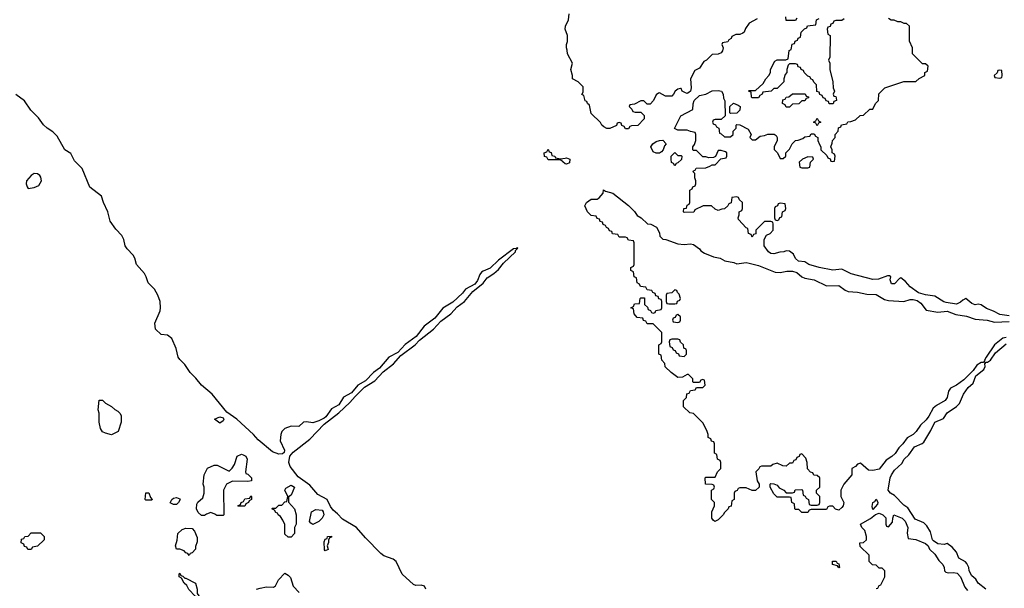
# Model space of a CAD drawing. Header units: inches. Extents: x 2380053 to 2584298, y 380219 to 546618.
# Tile 463 of 656: x 2476476 to 2482839, y 455096 to 458771. Entities that reach past the tile are written whole.
import ezdxf

# ---------------------------------------------------------------- set-up
doc = ezdxf.new("R2010")
doc.units = ezdxf.units.IN
doc.header["$MEASUREMENT"] = 0
doc.layers.add('C4475', color=7, linetype='Continuous')
doc.layers.add('C4485', color=7, linetype='Continuous')

msp = doc.modelspace()

# ---------------------------------------------------------------- linework, layer by layer
at = {"layer": 'C4475', "color": 2}
for points, elevation in [([(2479099.5, 455090), (2479092.7, 455110), (2479070, 455115.6), (2479035.3, 455115.3), (2479020.8, 455120.8), (2478946.6, 455186.6), (2478909.4, 455269.4), (2478890, 455284), (2478830, 455306.6), (2478810, 455322), (2478710, 455422.7), (2478653.2, 455490), (2478562, 455542), (2478530, 455578), (2478501.3, 455601.3), (2478484.1, 455624.1), (2478462, 455670), (2478403, 455703), (2478350, 455762.7), (2478275.9, 455815.9), (2478223.3, 455883.3), (2478215.1, 455910), (2478221.2, 455950), (2478243.6, 455976.4), (2478350, 456059.1), (2478442.4, 456157.6), (2478538, 456230), (2478610, 456296.3), (2478643.9, 456336.1), (2478704.8, 456395.2), (2478770, 456437.1), (2478824.2, 456495.8), (2478892.1, 456547.9), (2478938.4, 456601.6), (2479031.1, 456668.9), (2479060.5, 456699.5), (2479150, 456770.6), (2479196.9, 456823.1), (2479262, 456870), (2479303.8, 456916.2), (2479349.3, 456950), (2479404.7, 457015.3), (2479470, 457068.2), (2479497.2, 457102.8), (2479539.3, 457130), (2479570, 457156.3), (2479602.3, 457197.7), (2479679.3, 457270), (2479680.9, 457279.1), (2479695.3, 457295.3), (2479690, 457298), (2479686.8, 457293.2), (2479666.8, 457290), (2479570, 457217), (2479515.3, 457164.7), (2479470, 457146.6), (2479461.1, 457138.9), (2479450, 457124), (2479434.2, 457085.8), (2479417, 457063), (2479357.3, 457030), (2479336.5, 457003.5), (2479275.1, 456944.9), (2479210, 456907), (2479157.7, 456842.3), (2479090, 456789.4), (2479037.3, 456722.7), (2478967.5, 456672.5), (2478919.5, 456620.5), (2478862, 456590), (2478801.7, 456518.3), (2478762, 456490), (2478710, 456438), (2478661, 456410), (2478619.9, 456360.1), (2478568.6, 456331.4), (2478538, 456282), (2478490, 456256), (2478455.2, 456204.8), (2478444.4, 456195.6), (2478410, 456178), (2478370, 456166), (2478330, 456172.3), (2478310, 456169.2), (2478278.8, 456141.2), (2478230, 456144.5), (2478190, 456129.3), (2478170, 456108.7), (2478163, 456090), (2478158, 456050), (2478186.8, 455990), (2478185.4, 455974.6), (2478174, 455966), (2478150, 455962.7), (2478110, 455979), (2478016.3, 456056.3), (2477986.6, 456090), (2477878.4, 456190), (2477815.1, 456235.1), (2477719.5, 456350), (2477649.7, 456409.7), (2477614.1, 456454.1), (2477577.6, 456490), (2477542.7, 456542.7), (2477510, 456574), (2477500.9, 456590), (2477486.8, 456646.8), (2477459, 456710), (2477431.7, 456731.7), (2477390, 456737.2), (2477354, 456770), (2477349, 456810), (2477382.7, 456890), (2477386.6, 456910), (2477383.7, 456950), (2477369.4, 456990), (2477346.6, 457030), (2477306.6, 457070), (2477293.2, 457110), (2477281.2, 457130), (2477230, 457188.7), (2477219.3, 457230), (2477209.6, 457249.6), (2477169.4, 457290), (2477158, 457310), (2477149.3, 457350), (2477135.9, 457375.9), (2477098, 457418), (2477060.9, 457470), (2477044.7, 457530), (2477017.6, 457590), (2477005.1, 457630), (2476929.7, 457689.7), (2476879.5, 457810), (2476830, 457859.3), (2476806.2, 457906.2), (2476767.6, 457930), (2476718.9, 458018.9), (2476690, 458047.6), (2476652.7, 458070), (2476630, 458092.3), (2476596.5, 458136.5), (2476546.8, 458186.8), (2476507, 458247), (2476450, 458287)], 54), ([(2480000, 457840.7), (2479970, 457866), (2479890, 457866), (2479882, 457882), (2479867.3, 457887.3), (2479866, 457910), (2479882, 457918), (2479890, 457934), (2479898, 457918), (2479910, 457914), (2479914, 457894), (2479934, 457890), (2479938, 457878), (2479970, 457872), (2480000, 457877.1)], 50), ([(2478006, 455090), (2478030, 455098), (2478070, 455104.7), (2478116.4, 455103.6), (2478128.4, 455111.6), (2478148, 455150), (2478190, 455194), (2478210, 455182), (2478225.4, 455165.4), (2478242, 455110), (2478282, 455070)], 54)]:
    msp.add_lwpolyline(points, dxfattribs=dict(at, elevation=elevation))
for points, elevation in [([(2476570, 457776.2), (2476550, 457763.6), (2476520.4, 457730), (2476518.4, 457710), (2476523, 457690), (2476530, 457680.7), (2476570, 457686), (2476599.8, 457700.2), (2476615.6, 457730), (2476613, 457753), (2476605.1, 457765.1), (2476590, 457775.6)], 58), ([(2477070, 456088.7), (2477030, 456098), (2477010, 456108), (2476998, 456130), (2476988.7, 456170), (2476988.4, 456228.4), (2476982, 456250), (2476988.4, 456311.6), (2477010, 456312), (2477030, 456292), (2477070, 456272), (2477090, 456252), (2477110, 456242), (2477125.4, 456225.4), (2477131.1, 456211.1), (2477130.9, 456169.1), (2477111.3, 456110)], 54), ([(2477770, 456164), (2477735.3, 456190), (2477770, 456204.7), (2477790, 456198), (2477794.8, 456190), (2477790, 456178)], 54), ([(2477950, 455786), (2477850, 455788.7), (2477811.6, 455768.4), (2477792, 455730), (2477794, 455570), (2477790, 455566), (2477750, 455566), (2477736.4, 455576.4), (2477710, 455586), (2477683.6, 455576.4), (2477670, 455566), (2477650, 455566), (2477630, 455586), (2477618, 455610), (2477620.4, 455639.6), (2477627.3, 455652.7), (2477659, 455681), (2477668.7, 455710), (2477668.7, 455750), (2477662, 455770), (2477668, 455830), (2477690, 455872), (2477731.6, 455891.6), (2477751.6, 455891.6), (2477830, 455854), (2477848.4, 455871.6), (2477863.1, 455896.9), (2477882, 455950), (2477910, 455962.8), (2477919.8, 455959.8), (2477938, 455950), (2477946, 455930), (2477934, 455850), (2477938, 455838), (2477950, 455834), (2477974, 455810), (2477974, 455790)], 54), ([(2478210, 455426), (2478190, 455446), (2478188.4, 455508.4), (2478176.4, 455536.4), (2478160.4, 455560.4), (2478146, 455570), (2478142, 455582), (2478130, 455586), (2478122, 455602), (2478106, 455610), (2478110, 455614), (2478130, 455614), (2478150, 455634), (2478170, 455634), (2478190, 455654), (2478202, 455658), (2478208, 455690), (2478188.7, 455731.3), (2478196.4, 455743.6), (2478230, 455762), (2478251.3, 455750), (2478230, 455698), (2478212.7, 455687.3), (2478212.7, 455652.7), (2478251.3, 455610), (2478262, 455570), (2478262, 455510), (2478252, 455490), (2478252, 455450), (2478230, 455426)], 54), ([(2477290, 455666), (2477286, 455670), (2477290, 455714), (2477310, 455714), (2477322, 455682), (2477332, 455670), (2477330, 455666)], 54), ([(2477470, 455638), (2477448.9, 455648.9), (2477458, 455670), (2477470, 455678), (2477490, 455682), (2477510, 455674), (2477512, 455670), (2477502, 455650), (2477490, 455638)], 54), ([(2477890, 455626), (2477886, 455630), (2477902, 455638), (2477906, 455650), (2477922, 455658), (2477930, 455674), (2477962, 455678), (2477970, 455694), (2477974, 455690), (2477974, 455670), (2477958, 455662), (2477954, 455650), (2477938, 455642), (2477930, 455628)], 54), ([(2478370, 455508), (2478356.4, 455516.4), (2478348.7, 455528.7), (2478362, 455590), (2478390, 455604.7), (2478430, 455602), (2478438, 455590), (2478441, 455570), (2478431.3, 455550), (2478410, 455528.7)], 54), ([(2476550, 455346), (2476527.3, 455347.3), (2476522, 455362), (2476507.3, 455367.3), (2476502, 455382), (2476486, 455390), (2476487.3, 455412.7), (2476502, 455418), (2476508.4, 455431.6), (2476530, 455434), (2476550, 455454), (2476610, 455454), (2476634, 455430), (2476634, 455410), (2476591.6, 455368.4), (2476558, 455362)], 54), ([(2477570, 455308), (2477562, 455322), (2477550, 455326), (2477539, 455339), (2477510, 455348.7), (2477489, 455349), (2477482, 455370), (2477493.6, 455406.4), (2477498, 455450), (2477524.7, 455475.3), (2477550, 455484.7), (2477590, 455482), (2477605.4, 455465.4), (2477623.6, 455423.6), (2477623.6, 455396.4), (2477612.7, 455367.3), (2477612, 455350), (2477590, 455326), (2477578, 455322)], 54), ([(2478450, 455338), (2478444.7, 455344.7), (2478443.1, 455396.9), (2478450, 455414), (2478462, 455418), (2478466, 455430), (2478490, 455434), (2478490, 455426), (2478478, 455422), (2478472, 455408), (2478472, 455392), (2478462, 455370), (2478470, 455346)], 54), ([(2477542, 455162), (2477550, 455162), (2477612, 455130), (2477622, 455090), (2477622, 455062), (2477632.7, 455047.3), (2477634, 455026), (2477630, 455026), (2477622, 455042), (2477610, 455046), (2477569.1, 455089.1), (2477555.3, 455115.3), (2477538, 455130), (2477522, 455162), (2477506, 455170), (2477506, 455190), (2477510, 455194), (2477518, 455178), (2477530, 455174)], 54)]:
    msp.add_lwpolyline(points, close=True, dxfattribs=dict(at, elevation=elevation))
at = {"layer": 'C4485', "color": 2, "elevation": 50}
for points in [[(2481242.8, 458777.2), (2481190.8, 458749.2), (2481166.4, 458713.6), (2481158, 458690), (2481150, 458684), (2481130, 458675.3), (2481104.7, 458675.3), (2481078, 458662), (2481074, 458650), (2481058, 458642), (2481052.7, 458627.3), (2481018, 458622), (2481014, 458610), (2481022, 458590), (2481018, 458570), (2481010, 458558), (2480990, 458548.7), (2480950, 458546), (2480914, 458510), (2480898, 458502), (2480870, 458458), (2480838, 458442), (2480812, 458390), (2480814.8, 458330), (2480810.6, 458309.4), (2480799.8, 458300.2), (2480790, 458294), (2480778, 458298), (2480758, 458310), (2480750, 458326), (2480746, 458326), (2480730, 458322), (2480712, 458310), (2480702, 458290), (2480690, 458278), (2480650, 458278), (2480610, 458298), (2480603.6, 458296.4), (2480590, 458286), (2480571.6, 458248.4), (2480550, 458226), (2480530, 458226), (2480510, 458246), (2480490, 458246), (2480450, 458226), (2480418, 458222), (2480414, 458210), (2480432.7, 458192.7), (2480438, 458178), (2480452.7, 458172.7), (2480490, 458174), (2480512, 458152), (2480511.3, 458130), (2480470, 458088), (2480430, 458086), (2480418, 458082), (2480410, 458066), (2480390, 458066), (2480382, 458082), (2480367.3, 458087.3), (2480362, 458102), (2480350, 458106), (2480338, 458102), (2480332.7, 458087.3), (2480290, 458068), (2480270, 458068), (2480250, 458078), (2480238, 458090), (2480230, 458106), (2480170, 458166), (2480158, 458218), (2480146, 458230), (2480142, 458242), (2480130, 458246), (2480122, 458282), (2480108.4, 458288.4), (2480118, 458302), (2480116.4, 458336.4), (2480086, 458370), (2480048.4, 458388.4), (2480048, 458410), (2480038, 458450), (2480048, 458490), (2480015.3, 458550), (2480014.6, 458574.6), (2480008.7, 458590), (2480008.7, 458610), (2480015.3, 458630), (2480015.3, 458670), (2480002, 458710), (2480004, 458730), (2480022, 458770), (2480026, 458810)], [(2482870, 456858), (2482810, 456866.3), (2482770, 456887.6), (2482723.9, 456903.9), (2482690, 456929.2), (2482670, 456933.2), (2482650, 456929.4), (2482630, 456937.2), (2482590, 456968.7), (2482570, 456959), (2482555.3, 456944.7), (2482530, 456933.3), (2482462.5, 456942.5), (2482447.4, 456947.4), (2482390, 456984.5), (2482330, 456992.8), (2482285.4, 457005.4), (2482230, 457045.2), (2482200.2, 457080.2), (2482170, 457102), (2482161, 457099), (2482130, 457064), (2482110, 457064), (2482102, 457090), (2482106, 457110), (2482096.4, 457116.4), (2482083.6, 457116.4), (2482026.4, 457093.6), (2481990, 457092.3), (2481850, 457129.5), (2481790, 457159), (2481730, 457152.7), (2481642, 457170), (2481575.3, 457190), (2481550, 457206), (2481509.6, 457209.6), (2481490, 457228.7), (2481476, 457256), (2481450, 457275.3), (2481430, 457278), (2481414, 457270), (2481389, 457269), (2481350, 457257.2), (2481330, 457261.2), (2481315.3, 457270), (2481288, 457310), (2481286, 457350), (2481302, 457378), (2481326, 457390), (2481346, 457410), (2481346, 457450), (2481342, 457462), (2481330, 457466), (2481290, 457466), (2481234, 457410), (2481232.7, 457387.3), (2481218, 457382), (2481210, 457366), (2481202, 457382), (2481186, 457390), (2481182, 457422), (2481170, 457426), (2481120.4, 457480.4), (2481118, 457490), (2481126, 457510), (2481126, 457530), (2481142, 457538), (2481146, 457550), (2481146, 457590), (2481127.3, 457607.3), (2481122, 457622), (2481110, 457626), (2481078, 457622), (2481072.7, 457587.3), (2481058, 457582), (2481052.7, 457567.3), (2481031.6, 457548.4), (2481012.7, 457547.3), (2480990, 457538), (2480970, 457546), (2480947.3, 457567.3), (2480892.7, 457567.3), (2480838, 457542), (2480832, 457528), (2480770, 457526), (2480766, 457530), (2480768, 457550), (2480786, 457554), (2480788.4, 457571.6), (2480802, 457578), (2480806, 457590), (2480806, 457670), (2480822, 457678), (2480826, 457690), (2480842, 457698), (2480846, 457710), (2480846, 457730), (2480838, 457750), (2480838, 457778), (2480828.4, 457788.4), (2480830, 457794), (2480842, 457798), (2480848, 457812), (2480910, 457814), (2480936.4, 457823.6), (2480950, 457834), (2480970, 457834), (2481007.3, 457872.7), (2481042, 457878), (2481046, 457890), (2481046, 457910), (2481036.4, 457916.4), (2481010, 457926), (2480990, 457926), (2480972.7, 457887.3), (2480959.6, 457880.4), (2480930, 457878), (2480910, 457886), (2480890, 457886), (2480850, 457926), (2480830, 457926), (2480826, 457930), (2480826, 457950), (2480836.4, 457963.6), (2480846, 457990), (2480846, 458030), (2480842, 458042), (2480810, 458048), (2480790, 458058), (2480730, 458058), (2480708, 458068), (2480748.7, 458150), (2480826, 458190), (2480828, 458228), (2480835.3, 458250), (2480870, 458281), (2480909.1, 458290.9), (2480950, 458311.3), (2480990, 458314), (2481012, 458310), (2481022, 458290), (2481023.6, 458263.6), (2481032.7, 458247.3), (2481034, 458150), (2481010, 458126), (2480970, 458126), (2480958, 458122), (2480954, 458110), (2480958, 458098), (2480972.7, 458092.7), (2480978, 458078), (2480994, 458070), (2480998, 458038), (2481010, 458034), (2481030, 458014), (2481070, 458014), (2481086, 458030), (2481086, 458050), (2481106, 458070), (2481106, 458090), (2481110, 458094), (2481130, 458092), (2481183.6, 458063.6), (2481202, 458030), (2481194, 458010), (2481210, 457994), (2481230, 457994), (2481260.4, 458019.6), (2481290, 458022), (2481310, 458031.3), (2481351.1, 458031.1), (2481363.6, 458023.6), (2481372, 458010), (2481372, 457990), (2481352, 457950), (2481352.7, 457932.7), (2481374, 457910), (2481390, 457874), (2481410, 457874), (2481426, 457890), (2481426, 457910), (2481450, 457934), (2481468, 457970), (2481488.7, 457991.3), (2481507.3, 457992.7), (2481536.4, 458003.6), (2481550, 458014), (2481582, 458018), (2481590, 458034), (2481610, 458034), (2481618, 458018), (2481634, 458010), (2481634, 457990), (2481643.6, 457963.6), (2481654, 457950), (2481654, 457930), (2481692.7, 457892.7), (2481698, 457878), (2481712.7, 457872.7), (2481718, 457858), (2481730, 457854), (2481742, 457858), (2481746, 457890), (2481742, 457902), (2481726, 457910), (2481726, 457930), (2481718, 457950), (2481727.3, 457972.7), (2481728.4, 457991.6), (2481746, 458010), (2481746, 458030), (2481766, 458050), (2481767.3, 458072.7), (2481782, 458078), (2481787.3, 458092.7), (2481822, 458098), (2481828.4, 458111.6), (2481847.3, 458112.7), (2481876.4, 458123.6), (2481908.4, 458151.6), (2481930, 458154), (2481970, 458194), (2481990, 458194), (2482006, 458230), (2482026, 458250), (2482028.4, 458291.6), (2482066, 458330), (2482190, 458371.3), (2482267.3, 458372.7), (2482288.4, 458391.6), (2482326, 458410), (2482326, 458430), (2482342, 458438), (2482346, 458470), (2482330, 458486), (2482310, 458486), (2482246, 458550), (2482246, 458590), (2482227.3, 458632.7), (2482226, 458730), (2482207.3, 458747.3), (2482192.7, 458747.3), (2482170, 458758), (2482150, 458758), (2482127.3, 458767.3), (2482108.4, 458768.4), (2482090, 458778)], [(2481803.6, 458776.4), (2481790, 458766), (2481750, 458766), (2481738, 458762), (2481730, 458746), (2481718, 458742), (2481712.7, 458727.3), (2481698, 458722), (2481694, 458710), (2481698, 458678), (2481714, 458670), (2481712, 458530), (2481702, 458510), (2481711.3, 458491.3), (2481712, 458450), (2481731.3, 458370), (2481732, 458330), (2481742, 458310), (2481734, 458290), (2481738, 458278), (2481750, 458274), (2481752.7, 458267.3), (2481754, 458250), (2481738, 458242), (2481732.7, 458227.3), (2481707.3, 458227.3), (2481702, 458242), (2481687.3, 458247.3), (2481682, 458262), (2481667.3, 458267.3), (2481662, 458282), (2481647.3, 458287.3), (2481642, 458302), (2481627.3, 458307.3), (2481626, 458350), (2481607.3, 458367.3), (2481602, 458382), (2481590, 458386), (2481582, 458402), (2481570, 458406), (2481546, 458430), (2481542, 458442), (2481526, 458450), (2481522, 458462), (2481507.3, 458467.3), (2481502, 458482), (2481490, 458486), (2481450, 458486), (2481442, 458478), (2481434, 458450), (2481434, 458430), (2481423.6, 458416.4), (2481414, 458390), (2481414, 458370), (2481370, 458326), (2481350, 458326), (2481331.6, 458308.4), (2481278, 458302), (2481274, 458290), (2481258, 458282), (2481250, 458266), (2481210, 458266), (2481206, 458270), (2481202, 458302), (2481186, 458310), (2481190, 458314), (2481230, 458314), (2481280.4, 458359.6), (2481298, 458390), (2481318, 458410), (2481328, 458430), (2481328, 458450), (2481356.4, 458503.6), (2481370, 458511.3), (2481427.3, 458512.7), (2481442, 458518), (2481448.4, 458571.6), (2481462, 458578), (2481467.3, 458612.7), (2481482, 458618), (2481487.3, 458632.7), (2481502, 458638), (2481507.3, 458652.7), (2481522, 458658), (2481526, 458690), (2481547.3, 458712.7), (2481562, 458718), (2481567.3, 458732.7), (2481622, 458738), (2481626, 458770), (2481642, 458778)], [(2481498, 458782), (2481490, 458766), (2481430, 458766), (2481428, 458790)], [(2480000, 457877.1), (2480010, 457878.8), (2480030.7, 457870), (2480030, 457846), (2480010, 457838), (2480000.4, 457840.4), (2480000, 457840.7)], [(2482850, 456717), (2482830, 456712), (2482776, 456670), (2482722, 456590), (2482711.3, 456570), (2482714, 456566), (2482710, 456566), (2482704.7, 456555.3), (2482690, 456555.1), (2482662, 456538), (2482636.7, 456503.3), (2482576.5, 456443.5), (2482530.3, 456409.7), (2482490.4, 456389.6), (2482479.3, 456370), (2482470.4, 456329.6), (2482457.3, 456310), (2482401.3, 456278.7), (2482379.9, 456260.1), (2482351.9, 456208.1), (2482334.7, 456185.3), (2482296.3, 456150), (2482270.3, 456109.7), (2482250, 456089.5), (2482210.5, 456069.5), (2482184, 456030), (2482156.4, 456003.6), (2482133.1, 455966.9), (2482112.9, 455947.1), (2482075.6, 455924.4), (2482030, 455866.6), (2481990, 455857.2), (2481960.4, 455860.4), (2481910, 455906), (2481890, 455898), (2481876.9, 455883.1), (2481854, 455870), (2481854, 455830), (2481802, 455770), (2481782, 455730), (2481782, 455690), (2481802, 455650), (2481798, 455630), (2481790, 455618), (2481770, 455602), (2481748.4, 455608.4), (2481730, 455626), (2481710, 455626), (2481698, 455622), (2481690, 455606), (2481590, 455606), (2481578, 455602), (2481570, 455586), (2481530, 455586), (2481510, 455606), (2481490, 455606), (2481486, 455610), (2481482, 455642), (2481466, 455650), (2481462, 455682), (2481450, 455686), (2481370, 455686), (2481350, 455706), (2481326, 455750), (2481326, 455770), (2481330, 455774), (2481350, 455772), (2481370, 455762), (2481384.7, 455744.7), (2481414, 455730), (2481430, 455714), (2481470, 455714), (2481482, 455718), (2481488.4, 455731.6), (2481530, 455734), (2481534, 455730), (2481538, 455698), (2481552.7, 455692.7), (2481558, 455678), (2481574, 455670), (2481578, 455638), (2481590, 455634), (2481630, 455634), (2481642, 455638), (2481646, 455650), (2481646, 455690), (2481626, 455710), (2481626, 455730), (2481646, 455750), (2481646, 455810), (2481630, 455826), (2481607.3, 455827.3), (2481602, 455842), (2481587.3, 455847.3), (2481567.3, 455867.3), (2481566, 455910), (2481556.4, 455936.4), (2481530, 455966), (2481518, 455962), (2481512.7, 455947.3), (2481498, 455942), (2481492.7, 455927.3), (2481478, 455922), (2481470, 455906), (2481450, 455906), (2481430, 455886), (2481408.4, 455888.4), (2481370, 455906), (2481343.6, 455896.4), (2481330, 455886), (2481270, 455886), (2481258, 455882), (2481252.7, 455867.3), (2481234, 455850), (2481242, 455790), (2481254, 455770), (2481254, 455750), (2481230, 455728), (2481210, 455728), (2481170, 455746), (2481130, 455746), (2481118, 455742), (2481112.7, 455727.3), (2481098, 455722), (2481094, 455710), (2481094, 455670), (2481078, 455662), (2481072.7, 455627.3), (2481058, 455622), (2481054, 455610), (2481030, 455586), (2481022, 455570), (2480990, 455538), (2480968.4, 455528.4), (2480956.4, 455536.4), (2480948, 455550), (2480948, 455590), (2480966, 455630), (2480966, 455650), (2480946, 455670), (2480946, 455730), (2480962, 455738), (2480966, 455750), (2480962, 455762), (2480950, 455766), (2480908.9, 455768.9), (2480906, 455810), (2480910, 455814), (2480970, 455814), (2480986, 455850), (2481006, 455870), (2481006, 455910), (2481002, 455922), (2480986, 455930), (2480982, 455962), (2480966, 455970), (2480966, 456030), (2480962, 456042), (2480947.3, 456047.3), (2480942, 456062), (2480926, 456070), (2480926, 456090), (2480916.4, 456116.4), (2480890, 456166), (2480830, 456226), (2480806, 456230), (2480766, 456270), (2480766, 456310), (2480786, 456330), (2480787.3, 456352.7), (2480802, 456358), (2480810, 456374), (2480842, 456378), (2480850, 456394), (2480890, 456394), (2480906, 456410), (2480902, 456442), (2480890, 456446), (2480878, 456442), (2480870, 456426), (2480830, 456426), (2480826, 456430), (2480826, 456450), (2480798, 456478), (2480790, 456478), (2480759.6, 456460.4), (2480730, 456458), (2480686, 456490), (2480647.3, 456527.3), (2480646, 456550), (2480626, 456570), (2480622, 456602), (2480606, 456610), (2480606, 456670), (2480622, 456678), (2480626, 456690), (2480626, 456750), (2480570, 456806), (2480530, 456806), (2480522, 456822), (2480507.3, 456827.3), (2480502, 456842), (2480467.3, 456847.3), (2480446, 456870), (2480442, 456902), (2480426, 456910), (2480442, 456918), (2480450, 456934), (2480482, 456938), (2480486, 456970), (2480490, 456974), (2480512.7, 456972.7), (2480514, 456930), (2480532.7, 456912.7), (2480538, 456898), (2480552.7, 456892.7), (2480558, 456878), (2480570, 456874), (2480582, 456878), (2480587.3, 456892.7), (2480622, 456898), (2480626, 456910), (2480626, 456950), (2480622, 456962), (2480607.3, 456967.3), (2480602, 456982), (2480587.3, 456987.3), (2480582, 457002), (2480567.3, 457007.3), (2480562, 457022), (2480530, 457026), (2480522, 457042), (2480487.3, 457047.3), (2480482, 457062), (2480466, 457070), (2480462, 457102), (2480446, 457110), (2480442, 457142), (2480426, 457150), (2480426, 457170), (2480442, 457178), (2480446, 457190), (2480446, 457330), (2480442, 457342), (2480410, 457346), (2480402, 457362), (2480390, 457366), (2480350, 457366), (2480342, 457382), (2480307.3, 457387.3), (2480302, 457402), (2480287.3, 457407.3), (2480282, 457422), (2480267.3, 457427.3), (2480262, 457442), (2480247.3, 457447.3), (2480242, 457462), (2480227.3, 457467.3), (2480222, 457482), (2480207.3, 457487.3), (2480202, 457502), (2480170, 457506), (2480146, 457530), (2480128.7, 457568.7), (2480138, 457590), (2480170, 457611), (2480208.4, 457611.6), (2480220.4, 457619.6), (2480246, 457650), (2480248, 457672), (2480262, 457662), (2480310, 457651), (2480411.3, 457570), (2480450, 457531.3), (2480465.4, 457505.4), (2480492, 457490), (2480532, 457452), (2480554, 457450), (2480591.1, 457431.1), (2480610, 457394), (2480612, 457372), (2480632, 457352), (2480651.1, 457351.1), (2480730, 457322), (2480770, 457318), (2480810, 457322.8), (2480830, 457317.3), (2480870, 457290.7), (2480878, 457278), (2480902, 457262), (2480959.1, 457239.1), (2481002, 457230), (2481033.4, 457213.4), (2481090, 457202.8), (2481110, 457194), (2481170, 457201.6), (2481190, 457198.4), (2481250, 457182), (2481358.8, 457138.8), (2481390, 457136.3), (2481434.5, 457145.5), (2481470, 457146.9), (2481497.4, 457137.4), (2481530, 457110.3), (2481550, 457100.3), (2481610, 457090.4), (2481690, 457050.3), (2481770, 457052.4), (2481810, 457022.8), (2481830, 457014), (2481889.5, 457010.5), (2481950, 456997.1), (2482010, 456994.4), (2482063.8, 456963.8), (2482090, 456955.3), (2482190, 456950.4), (2482230, 456962.6), (2482250, 456963.1), (2482275.8, 456955.8), (2482299.3, 456939.3), (2482333.4, 456893.4), (2482410, 456881.6), (2482470, 456888), (2482526.4, 456866.4), (2482594.6, 456854.6), (2482650, 456834.9), (2482728.3, 456828.3), (2482775.6, 456815.6), (2482870, 456820.3)], [(2482719, 455090), (2482669.6, 455129.6), (2482654.5, 455154.5), (2482630, 455177.2), (2482612.7, 455210), (2482609.5, 455230), (2482596.6, 455256.6), (2482587.2, 455267.2), (2482545.2, 455290), (2482529.4, 455330), (2482502.9, 455362.9), (2482470, 455385.2), (2482450, 455379.3), (2482410, 455382.7), (2482382, 455402), (2482374, 455410), (2482361.2, 455461.2), (2482339.3, 455499.3), (2482319, 455519), (2482262.9, 455542.9), (2482215.5, 455615.5), (2482190, 455634), (2482130, 455695.3), (2482104, 455710), (2482089.3, 455730), (2482102, 455810), (2482109.6, 455830), (2482130, 455859.1), (2482177.4, 455902.6), (2482192.7, 455930), (2482222, 455958), (2482259.3, 456010), (2482307.6, 456032.4), (2482318.3, 456041.7), (2482364.2, 456115.8), (2482389.7, 456170.3), (2482445.4, 456194.6), (2482470, 456230.7), (2482529.5, 456270.5), (2482549, 456290), (2482575.1, 456350), (2482606.3, 456393.7), (2482636.9, 456423.1), (2482656, 456470), (2482707, 456510), (2482715.1, 456530), (2482714, 456546), (2482721.2, 456558.8), (2482730, 456558.8), (2482750, 456570.8), (2482781.6, 456618.4), (2482850, 456676)], [(2482010, 455094), (2482022, 455098), (2482030, 455114), (2482042, 455118), (2482066, 455170), (2482066, 455210), (2482050, 455226), (2482030, 455226), (2482010, 455246), (2481987.3, 455247.3), (2481966, 455270), (2481966, 455310), (2481907.3, 455367.3), (2481906, 455390), (2481930, 455392), (2481948, 455410), (2481948.7, 455430), (2481938, 455470), (2481918, 455490), (2481908.7, 455510), (2481973.6, 455546.4), (2482007.3, 455572.7), (2482030, 455582), (2482054, 455570), (2482072.7, 455552.7), (2482074, 455510), (2482078, 455498), (2482090, 455494), (2482116.4, 455523.6), (2482118, 455550), (2482126, 455570), (2482178.8, 455550), (2482197.3, 455530), (2482214.8, 455490), (2482211.6, 455451.6), (2482218, 455418), (2482268, 455412), (2482330, 455386), (2482346, 455370), (2482356, 455350), (2482390, 455316), (2482414.8, 455274.8), (2482442, 455250), (2482451.3, 455230), (2482452, 455210), (2482461, 455201), (2482476, 455196), (2482510, 455198.4), (2482533.6, 455193.6), (2482556.4, 455170), (2482584.1, 455104.1), (2482601.6, 455081.6)]]:
    msp.add_lwpolyline(points, dxfattribs=at)
for points in [[(2482810, 458446), (2482798, 458442), (2482792.7, 458427.3), (2482774, 458410), (2482778, 458398), (2482810, 458394), (2482822, 458398), (2482826, 458410), (2482822, 458442)], [(2481430, 458206), (2481422, 458222), (2481406, 458230), (2481407.3, 458252.7), (2481422, 458258), (2481428.4, 458271.6), (2481447.3, 458272.7), (2481470, 458292), (2481552, 458292), (2481558, 458278), (2481572.7, 458272.7), (2481572.7, 458267.3), (2481558, 458262), (2481550, 458246), (2481530, 458246), (2481511.6, 458228.4), (2481470, 458226), (2481450, 458206)], [(2481070, 458166), (2481066, 458170), (2481066, 458210), (2481088.4, 458231.6), (2481119.6, 458219.6), (2481132, 458210), (2481130, 458186), (2481110, 458168)], [(2481630, 458086), (2481622, 458102), (2481606, 458110), (2481622, 458118), (2481630, 458134), (2481638, 458118), (2481654, 458110), (2481638, 458102)], [(2480590, 457908), (2480570, 457918), (2480555.3, 457950), (2480568, 457970), (2480590, 457984.7), (2480610, 457991.3), (2480632, 457992), (2480654, 457970), (2480643.6, 457956.4), (2480634, 457930), (2480623.6, 457916.4), (2480610, 457908)], [(2480730, 457894), (2480750, 457894), (2480754, 457890), (2480752.7, 457867.3), (2480730, 457846), (2480718, 457842), (2480710, 457826), (2480702, 457842), (2480688.4, 457848.4), (2480686, 457870), (2480686, 457890), (2480710, 457914)], [(2481570, 457886), (2481534, 457870), (2481514, 457850), (2481518, 457818), (2481530, 457814), (2481570, 457814), (2481582, 457818), (2481586, 457850), (2481606, 457870), (2481602, 457882)], [(2481390, 457586), (2481378, 457582), (2481372.7, 457567.3), (2481358, 457562), (2481354, 457550), (2481354, 457490), (2481358, 457478), (2481370, 457474), (2481382, 457478), (2481387.3, 457492.7), (2481402, 457498), (2481406, 457530), (2481422, 457538), (2481426, 457550), (2481422, 457582)], [(2480710, 457026), (2480690, 457006), (2480658, 457002), (2480654, 456990), (2480654, 456950), (2480658, 456938), (2480670, 456934), (2480710, 456934), (2480722, 456938), (2480727.3, 456952.7), (2480742, 456958), (2480746, 456970), (2480738, 456998), (2480727.3, 457007.3), (2480722, 457022)], [(2480730, 456866), (2480718, 456862), (2480712.7, 456847.3), (2480698, 456842), (2480694, 456830), (2480698, 456818), (2480730, 456814), (2480742, 456818), (2480746, 456830), (2480746, 456850)], [(2480730, 456706), (2480690, 456706), (2480678, 456702), (2480674, 456690), (2480678, 456658), (2480692.7, 456652.7), (2480698, 456638), (2480712.7, 456632.7), (2480718, 456618), (2480732.7, 456612.7), (2480738, 456598), (2480770, 456594), (2480786, 456610), (2480786, 456630), (2480782, 456642), (2480767.3, 456647.3), (2480766, 456670), (2480747.3, 456687.3), (2480742, 456702)], [(2481990, 455606), (2481984, 455624), (2481989.3, 455650), (2482002, 455658), (2482010, 455671.3), (2482014, 455670), (2482022, 455650), (2482019.6, 455640.4)], [(2481770, 455228), (2481762, 455242), (2481728, 455250), (2481728.9, 455271.1), (2481751.6, 455271.6), (2481758, 455258), (2481770, 455254), (2481774, 455230)]]:
    msp.add_lwpolyline(points, close=True, dxfattribs=at)

doc.saveas('drawing.dxf')
